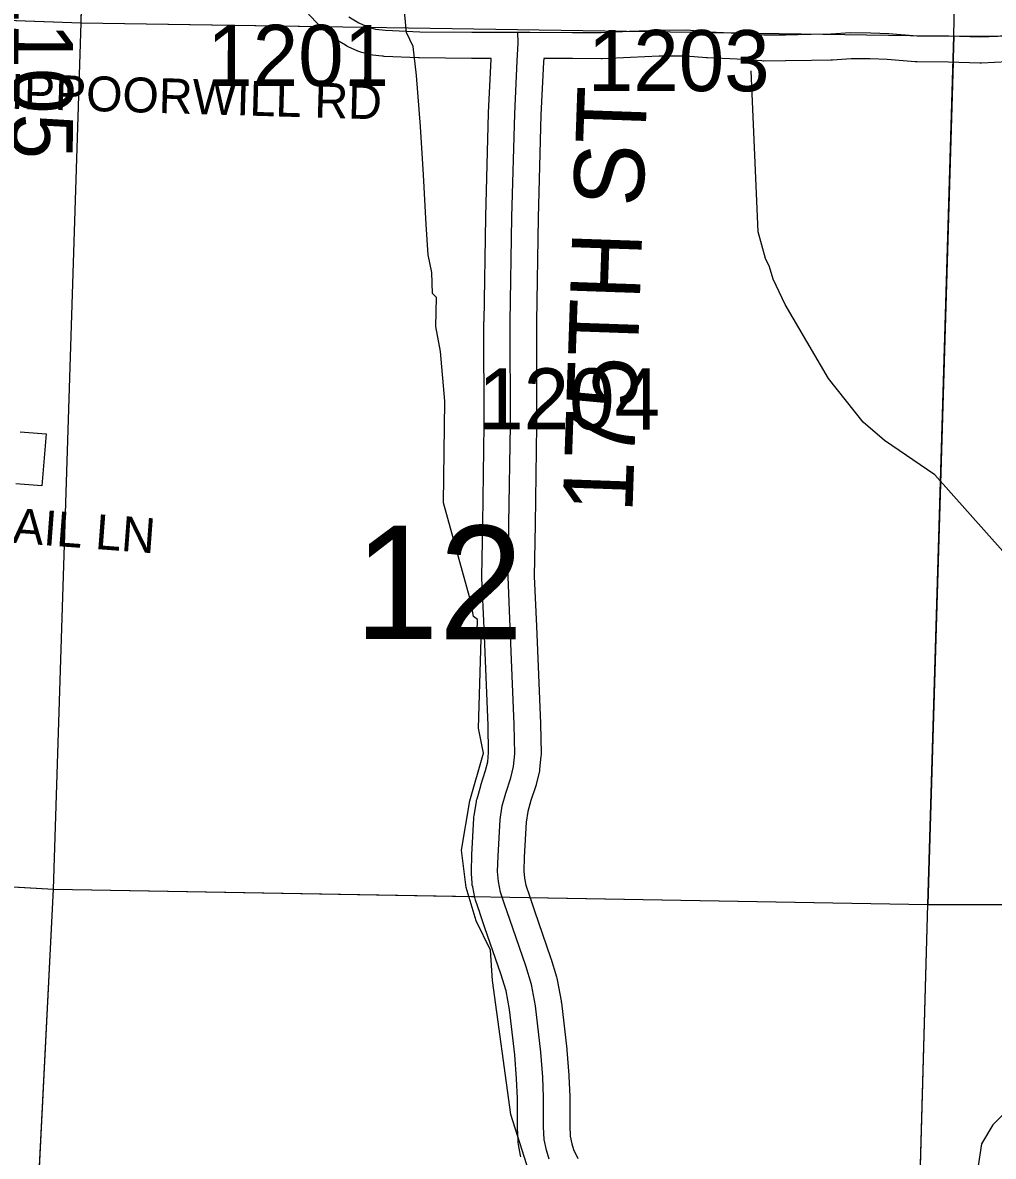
# Model space of a CAD drawing. Extents: x -132.8 to -73.3, y -60 to -26.
# Drawn here: x -122.454 to -121.343, y -34.693 to -33.394 of the extents above; entities that cross this region are included whole.
import ezdxf

# ---------------------------------------------------------------- set-up
doc = ezdxf.new("R2010")
doc.units = 0
for name, color, linetype in [('tdCoHydroRiver', 7, 'Continuous'), ('tdCoSecRdNmbr', 7, 'Continuous'), ('tdCoSecRdTxt', 7, 'Continuous'), ('tdCoSecRteBand', 7, 'Continuous'), ('tdCoSecRteCL', 7, 'Continuous'), ('tdCoSectLine', 7, 'Continuous'), ('tdCoSectLinePart', 7, 'Continuous'), ('tdCoSectNmbr', 7, 'Continuous'), ('tdCoSurfGravel', 7, 'Continuous'), ('tdCoTwpBndry', 7, 'Continuous'), ('tdCoTwpBndryShd', 7, 'Continuous')]:
    doc.layers.add(name, color=color, linetype=linetype)

msp = doc.modelspace()

# ---------------------------------------------------------------- linework, layer by layer
at = {"layer": 'tdCoHydroRiver'}
for points in [[(-121.8719, -34.7185), (-121.8951, -34.6453), (-121.9162, -34.4917), (-121.9184, -34.457), (-121.9349, -34.4234), (-121.9465, -34.3852), (-121.9516, -34.3425), (-121.9422, -34.286), (-121.9265, -34.2312), (-121.9321, -34.2026), (-121.9293, -34.1002), (-121.9338, -34.0922), (-121.9334, -34.078), (-121.9381, -34.0747), (-121.9408, -34.0589), (-121.9724, -33.9444), (-121.9709, -33.8277), (-121.9756, -33.7708), (-121.9812, -33.7423), (-121.9803, -33.7092), (-121.9849, -33.7043), (-121.9858, -33.6806), (-121.99, -33.66), (-121.9922, -33.6253), (-121.9954, -33.5684), (-121.9987, -33.5131), (-122.0034, -33.4546), (-122.0072, -33.4214), (-122.0147, -33.4054), (-122.0221, -33.3279)], [(-121.3317, -33.9997), (-121.4098, -33.9124), (-121.4671, -33.873), (-121.4918, -33.8518), (-121.5315, -33.8018), (-121.5812, -33.7169), (-121.5947, -33.6881), (-121.599, -33.6738), (-121.6035, -33.6642), (-121.6121, -33.634), (-121.6198, -33.4492)], [(-121.1235, -34.4155), (-121.2312, -34.5435), (-121.3431, -34.6572), (-121.3563, -34.6789), (-121.364, -34.7291), (-121.3659, -34.7417), (-121.3807, -34.7618), (-121.4552, -34.8355), (-121.5311, -34.8981), (-121.5775, -34.9221), (-121.6035, -34.9482), (-121.6494, -35.0116)]]:
    msp.add_lwpolyline(points, dxfattribs=at)
at = {"layer": 'tdCoSecRteBand'}
for points in [[(-121.8837, -34.6936), (-121.884, -34.6921), (-121.8864, -34.6795), (-121.8868, -34.6774), (-121.8869, -34.6752), (-121.8877, -34.6607), (-121.8877, -34.6599), (-121.8877, -34.6592), (-121.8877, -34.6265), (-121.8887, -34.6042), (-121.8908, -34.5767), (-121.8968, -34.525), (-121.9007, -34.5036), (-121.9067, -34.4842), (-121.9248, -34.4314), (-121.9307, -34.4141), (-121.9308, -34.414), (-121.9308, -34.4139), (-121.9355, -34.3998), (-121.9361, -34.3981), (-121.9364, -34.3964), (-121.9389, -34.3843), (-121.9393, -34.3823), (-121.9394, -34.3802), (-121.9402, -34.3689), (-121.9403, -34.3675), (-121.9402, -34.3661), (-121.9397, -34.3483), (-121.9397, -34.348), (-121.9397, -34.3476), (-121.9375, -34.3057), (-121.9374, -34.3041), (-121.9372, -34.3025), (-121.9347, -34.287), (-121.9344, -34.2852), (-121.9339, -34.2835), (-121.9297, -34.2687), (-121.9296, -34.2682), (-121.9294, -34.2677), (-121.9241, -34.2512), (-121.9216, -34.2412), (-121.9206, -34.2306), (-121.9213, -34.1995), (-121.9259, -34.0881), (-121.9284, -34.0306), (-121.9284, -34.0297), (-121.9284, -34.0288), (-121.9274, -33.9679), (-121.9257, -33.855), (-121.926, -33.7369), (-121.926, -33.7366), (-121.9259, -33.7364), (-121.924, -33.6165), (-121.924, -33.6163), (-121.924, -33.6162), (-121.9208, -33.4978), (-121.9208, -33.4975), (-121.9207, -33.4972), (-121.9178, -33.4365), (-121.9177, -33.4352), (-121.9398, -33.4352), (-121.94, -33.4352), (-121.9402, -33.4352), (-121.9999, -33.4346), (-122.0004, -33.4346), (-122.0009, -33.4345), (-122.0401, -33.4328), (-122.0413, -33.4327), (-122.0424, -33.4326), (-122.0538, -33.4312), (-122.0558, -33.4309), (-122.0578, -33.4304), (-122.066, -33.4282), (-122.0683, -33.4276), (-122.0705, -33.4266), (-122.0814, -33.4217), (-122.0831, -33.421), (-122.0847, -33.42), (-122.0963, -33.4129), (-122.0983, -33.4117), (-122.1001, -33.4102), (-122.1105, -33.4013), (-122.1118, -33.4002), (-122.113, -33.399), (-122.1291, -33.3819)], [(-121.3266, -33.4392), (-121.3561, -33.4404), (-121.3571, -33.4404), (-121.3581, -33.4404), (-121.394, -33.4393), (-121.43, -33.4391), (-121.431, -33.4391), (-121.432, -33.439), (-121.4641, -33.4365), (-121.4837, -33.4357), (-121.5054, -33.4355), (-121.5267, -33.4371), (-121.5276, -33.4371), (-121.5286, -33.4371), (-121.5508, -33.4373), (-121.5801, -33.4379), (-121.5804, -33.4379), (-121.5806, -33.4379), (-121.6053, -33.4381), (-121.6064, -33.4381), (-121.6076, -33.438), (-121.636, -33.436), (-121.6699, -33.4344), (-121.6705, -33.4344), (-121.671, -33.4344), (-121.6949, -33.4324), (-121.7253, -33.4326), (-121.758, -33.434), (-121.7905, -33.4354), (-121.7912, -33.4354), (-121.7918, -33.4354), (-121.8246, -33.4353), (-121.8246, -33.4353), (-121.8247, -33.4353), (-121.8576, -33.4352), (-121.8578, -33.4394), (-121.8578, -33.4394), (-121.8578, -33.4394), (-121.8608, -33.4998), (-121.864, -33.6176), (-121.8659, -33.7371), (-121.8657, -33.8552), (-121.8657, -33.8554), (-121.8657, -33.8557), (-121.8674, -33.9689), (-121.8674, -33.9689), (-121.8674, -33.9689), (-121.8684, -34.0289), (-121.866, -34.0855), (-121.866, -34.0855), (-121.866, -34.0855), (-121.8613, -34.1972), (-121.8613, -34.1975), (-121.8613, -34.1978), (-121.8605, -34.2311), (-121.8605, -34.233), (-121.8607, -34.2348), (-121.8622, -34.2494), (-121.8624, -34.2515), (-121.8629, -34.2535), (-121.8661, -34.2666), (-121.8663, -34.2676), (-121.8667, -34.2687), (-121.8722, -34.2856), (-121.8757, -34.2982), (-121.8777, -34.3104), (-121.8798, -34.3504), (-121.8802, -34.3664), (-121.8797, -34.3743), (-121.878, -34.3826), (-121.8739, -34.3948), (-121.8681, -34.4119), (-121.8681, -34.4119), (-121.8681, -34.4119), (-121.8498, -34.4652), (-121.8497, -34.4656), (-121.8495, -34.466), (-121.8429, -34.4875), (-121.8424, -34.4892), (-121.842, -34.491), (-121.8376, -34.5151), (-121.8374, -34.5161), (-121.8373, -34.5171), (-121.8311, -34.5704), (-121.8311, -34.5709), (-121.831, -34.5715), (-121.8288, -34.6001), (-121.8288, -34.6006), (-121.8287, -34.6012), (-121.8278, -34.6246), (-121.8277, -34.6252), (-121.8277, -34.6259), (-121.8277, -34.6584), (-121.8271, -34.67), (-121.8254, -34.6789), (-121.8233, -34.6855), (-121.8185, -34.6955)], [(-122.4572, -33.8628), (-122.4273, -33.8652), (-122.4322, -33.925), (-122.4621, -33.9226)]]:
    msp.add_lwpolyline(points, dxfattribs=at)
at = {"layer": 'tdCoSecRteCL'}
for points in [[(-122.0807, -33.3873), (-122.0691, -33.3944), (-122.0582, -33.3992), (-122.0501, -33.4014), (-122.0387, -33.4028), (-121.9995, -33.4046), (-121.9399, -33.4052), (-121.887, -33.4051)], [(-121.8513, -34.6966), (-121.8545, -34.6863), (-121.857, -34.6737), (-121.8577, -34.6592), (-121.8577, -34.6259), (-121.8587, -34.6024), (-121.8609, -34.5738), (-121.8671, -34.5206), (-121.8715, -34.4964), (-121.8782, -34.4749), (-121.8964, -34.4217), (-121.9024, -34.4044), (-121.907, -34.3904), (-121.9095, -34.3783), (-121.9103, -34.3669), (-121.9098, -34.3492), (-121.9075, -34.3072), (-121.9051, -34.2917), (-121.9009, -34.2769), (-121.8952, -34.2594), (-121.892, -34.2463), (-121.8905, -34.2318), (-121.8913, -34.1985), (-121.896, -34.0868), (-121.8984, -34.0293), (-121.8974, -33.9684), (-121.8957, -33.8552), (-121.896, -33.7368), (-121.894, -33.617), (-121.8908, -33.4986), (-121.8878, -33.438), (-121.8868, -33.4175), (-121.887, -33.4051)], [(-121.887, -33.4051), (-121.8733, -33.4051), (-121.8246, -33.4053), (-121.7918, -33.4054), (-121.7592, -33.404), (-121.726, -33.4026), (-121.6937, -33.4024), (-121.6686, -33.4045), (-121.6343, -33.406), (-121.6054, -33.4081), (-121.5808, -33.4079), (-121.5512, -33.4073), (-121.5288, -33.4071), (-121.5064, -33.4055), (-121.483, -33.4057), (-121.4623, -33.4065), (-121.4297, -33.4091), (-121.3935, -33.4094), (-121.3573, -33.4104), (-121.3277, -33.4092)]]:
    msp.add_lwpolyline(points, dxfattribs=at)
at = {"layer": 'tdCoSectLine'}
for points in [[(-122.3873, -33.3944), (-122.3632, -32.3606)], [(-121.3879, -33.4095), (-121.3677, -32.38)], [(-123.3909, -33.358), (-122.3873, -33.3944)], [(-122.4189, -34.3872), (-122.3873, -33.3944)], [(-122.3873, -33.3944), (-121.3879, -33.4095)], [(-121.3879, -33.4095), (-121.4178, -34.4045)], [(-121.3879, -33.4095), (-120.4806, -33.4032)], [(-123.4333, -34.328), (-122.4189, -34.3872)], [(-122.4689, -35.3774), (-122.4189, -34.3872)], [(-122.4189, -34.3872), (-121.4178, -34.4045)], [(-121.4457, -35.3996), (-121.4178, -34.4045)], [(-121.4178, -34.4045), (-120.5255, -34.4045)]]:
    msp.add_lwpolyline(points, dxfattribs=at)
at = {"layer": 'tdCoSectLinePart'}
for points in [[(-122.3873, -33.3944), (-122.3852, -33.3028)], [(-122.6631, -33.3844), (-122.3873, -33.3944)], [(-122.4189, -34.3872), (-122.3873, -33.3944)], [(-122.3873, -33.3944), (-122.1138, -33.3985)], [(-121.3888, -33.4398), (-121.4178, -34.4045)], [(-122.6862, -34.3716), (-122.4189, -34.3872)], [(-122.448, -34.9641), (-122.4189, -34.3872)], [(-122.4189, -34.3872), (-121.9369, -34.3955)], [(-121.8737, -34.3966), (-121.4178, -34.4045)], [(-121.4432, -35.3131), (-121.4178, -34.4045)], [(-121.4178, -34.4045), (-121.0506, -34.4045)]]:
    msp.add_lwpolyline(points, dxfattribs=at)
at = {"layer": 'tdCoSurfGravel'}
for points in [[(-122.0807, -33.3873), (-122.0691, -33.3944), (-122.0582, -33.3992), (-122.0501, -33.4014), (-122.0387, -33.4028), (-121.9995, -33.4046), (-121.9399, -33.4052), (-121.887, -33.4051), (-121.8733, -33.4051), (-121.8246, -33.4053), (-121.7918, -33.4054), (-121.7592, -33.404), (-121.726, -33.4026), (-121.6937, -33.4024), (-121.6686, -33.4045), (-121.6343, -33.406), (-121.6054, -33.4081), (-121.5808, -33.4079), (-121.5512, -33.4073), (-121.5288, -33.4071), (-121.5064, -33.4055), (-121.483, -33.4057), (-121.4623, -33.4065), (-121.4297, -33.4091), (-121.3935, -33.4094), (-121.3573, -33.4104), (-121.3277, -33.4092)], [(-121.8513, -34.6966), (-121.8545, -34.6863), (-121.857, -34.6737), (-121.8577, -34.6592), (-121.8577, -34.6259), (-121.8587, -34.6024), (-121.8609, -34.5738), (-121.8671, -34.5206), (-121.8715, -34.4964), (-121.8782, -34.4749), (-121.8964, -34.4217), (-121.9024, -34.4044), (-121.907, -34.3904), (-121.9095, -34.3783), (-121.9103, -34.3669), (-121.9098, -34.3492), (-121.9075, -34.3072), (-121.9051, -34.2917), (-121.9009, -34.2769), (-121.8952, -34.2594), (-121.892, -34.2463), (-121.8905, -34.2318), (-121.8913, -34.1985), (-121.896, -34.0868), (-121.8984, -34.0293), (-121.8974, -33.9684), (-121.8957, -33.8552), (-121.896, -33.7368), (-121.894, -33.617), (-121.8908, -33.4986), (-121.8878, -33.438), (-121.8868, -33.4175), (-121.887, -33.4051)]]:
    msp.add_lwpolyline(points, dxfattribs=at)
at = {"layer": 'tdCoTwpBndry'}
msp.add_lwpolyline([(-121.4432, -35.3131), (-121.4178, -34.4045), (-121.3888, -33.4395)], dxfattribs=at)
at = {"layer": 'tdCoTwpBndryShd'}
msp.add_lwpolyline([(-121.7221, -44.3617), (-121.6884, -43.3703), (-121.6589, -42.3688), (-121.6344, -41.3624), (-121.6038, -40.3885), (-121.5951, -39.3869), (-121.5447, -38.3793), (-121.5152, -37.3893), (-121.4844, -36.3817), (-121.4457, -35.3996), (-121.4178, -34.4045), (-121.3879, -33.4095), (-121.3677, -32.38)], dxfattribs=at)

# ---------------------------------------------------------------- texts
at = {"layer": 'tdCoSecRdNmbr'}
for s, rotation, p in [('1105', 269.9081, (-122.4665, -33.342)), ('1201', 359.9083, (-122.2429, -33.4665)), ('1203', 359.9086, (-121.8071, -33.4724)), ('1204', 359.9086, (-121.9327, -33.8601))]:
    msp.add_text(s, height=0.07, rotation=rotation, dxfattribs=at).set_placement(p)
at = {"layer": 'tdCoSecRdTxt'}
for s, height, rotation, p in [('WHIPPOORWILL RD', 0.04, 358.335, (-122.5573, -33.4901)), ('175TH ST', 0.08, 88, (-121.756, -33.9564)), ('WHITETAIL LN', 0.04, 355.7126, (-122.6713, -33.9747))]:
    msp.add_text(s, height=height, rotation=rotation, dxfattribs=at).set_placement(p)
at = {"layer": 'tdCoSectNmbr'}
msp.add_text('12', height=0.13, rotation=359.9085, dxfattribs=at).set_placement((-122.0744, -34.1004))

doc.saveas('drawing.dxf')
